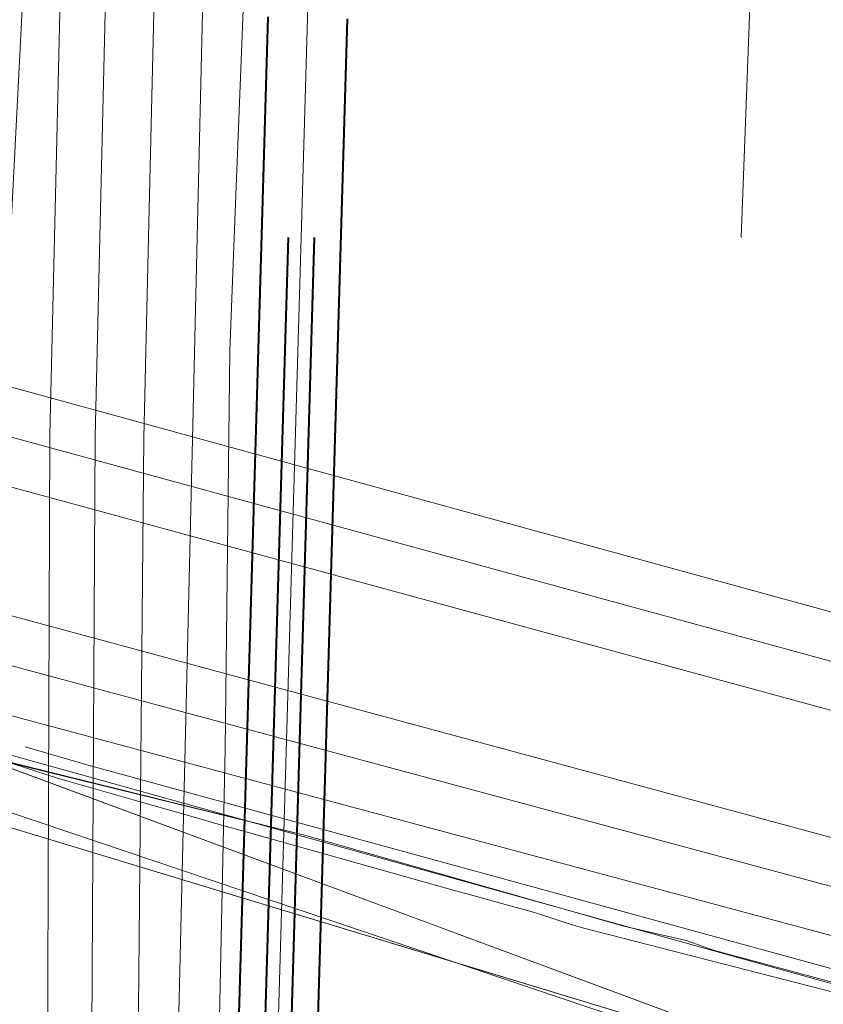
# Model space of a CAD drawing. Header units: metres. Extents: x 124576 to 133557, y 395865 to 402386.
# Tile 403 of 447: x 132866 to 132927, y 400853 to 400927. Entities that reach past the tile are written whole.
import ezdxf

# ---------------------------------------------------------------- set-up
doc = ezdxf.new("R2010")
doc.units = ezdxf.units.M
doc.header["$MEASUREMENT"] = 0
for name, color, linetype, lineweight, true_color in [('LG_AanduidingEisVoorzorgsmaatregel', 7, 'Continuous', 40, 0xf7284a), ('LG_Datatransport_Ziggo_BV', 3, 'Continuous', 13, 0x00ff00), ('LG_Hoog_Spanning_Tennet_Tso', 1, 'Continuous', 13, 0xff0000), ('LG_Laag_Spanning_Enexis_Netbeheer_BV', 7, 'Continuous', 13, 0x960000), ('LG_Midden_Spanning_Enexis_Netbeheer_BV', 7, 'Continuous', 13, 0xd20000), ('LG_Riool_Vrij_Verval_Gemeente_Tilburg_Ruimtelijke_Uitvoering', 7, 'Continuous', 13, 0xca00a0), ('LG_unet-4_Brabant_Water', 5, 'Continuous', 13, 0x0000ff), ('MV_Datatransport_lijn', 3, 'Continuous', 0, 0x00ff00)]:
    doc.layers.add(name, color=color, linetype=linetype, lineweight=lineweight, true_color=true_color)
doc.layers.add('MV_Laag_Spanning_pijl', color=7, linetype='Continuous', lineweight=0)

msp = doc.modelspace()

# ---------------------------------------------------------------- linework, layer by layer
at = {"layer": 'LG_AanduidingEisVoorzorgsmaatregel', "flags": 128}
for points in [[(132884.62, 400927.69), (132882.16, 400843.63)], [(132888.16, 400843.47), (132890.62, 400927.53)], [(132886.133, 400911), (132884.161, 400843.569), (132880.759, 400690.722), (132880.707, 400688.383), (132878.761, 400600.977), (132877.296, 400538.061), (132877.197, 400533.818)], [(132879.205, 400534.099), (132879.296, 400538.015), (132880.761, 400600.931), (132882.707, 400688.339), (132882.759, 400690.678), (132886.161, 400843.517), (132888.135, 400911)]]:
    msp.add_lwpolyline(points, dxfattribs=at)
at = {"layer": 'LG_Datatransport_Ziggo_BV', "flags": 128}
for points in [[(132860.251, 400911), (132861.094, 400903.431), (132861.99, 400892.234), (132862.56, 400872.734), (132863.24, 400871.78), (132887.372, 400865.81), (132911.521, 400858.937), (132916.25, 400857.84)], [(133011.674, 400831.794), (132994.456, 400836.37), (132982.685, 400839.583), (132964.839, 400844.669), (132959.04, 400846.23), (132956.616, 400846.8), (132918.38, 400857.091), (132916.25, 400857.84), (132911.521, 400858.937), (132887.372, 400865.81), (132863.24, 400871.78), (132862.56, 400872.734), (132861.99, 400892.234), (132861.094, 400903.431), (132860.251, 400911)], [(133011.674, 400831.794), (132994.456, 400836.37), (132982.685, 400839.583), (132964.839, 400844.669), (132959.04, 400846.23), (132956.616, 400846.8), (132918.38, 400857.091), (132916.25, 400857.84), (132911.521, 400858.937), (132887.372, 400865.81), (132864.902, 400871.324), (132863.24, 400871.78), (132862.56, 400872.734), (132861.99, 400892.234), (132861.825, 400894.297), (132861.082, 400911)], [(133011.674, 400831.794), (132994.456, 400836.37), (132982.685, 400839.583), (132964.839, 400844.669), (132959.04, 400846.23), (132956.616, 400846.8), (132918.38, 400857.091), (132916.25, 400857.84), (132911.521, 400858.937), (132887.372, 400865.81), (132864.902, 400871.324), (132863.24, 400871.78), (132862.56, 400872.734), (132861.99, 400892.234), (132861.825, 400894.297), (132861.082, 400911)], [(133011.674, 400831.794), (132994.456, 400836.37), (132982.685, 400839.583), (132964.839, 400844.669), (132959.04, 400846.23), (132956.616, 400846.8), (132918.38, 400857.091), (132916.25, 400857.84), (132911.521, 400858.937), (132887.372, 400865.81), (132864.902, 400871.324), (132863.24, 400871.78), (132862.56, 400872.734), (132861.99, 400892.234), (132861.825, 400894.297), (132861.082, 400911)], [(133011.674, 400831.794), (132994.456, 400836.37), (132982.685, 400839.583), (132964.839, 400844.669), (132959.04, 400846.23), (132956.616, 400846.8), (132918.38, 400857.091), (132916.25, 400857.84), (132911.521, 400858.937), (132887.372, 400865.81), (132864.902, 400871.324), (132863.24, 400871.78), (132862.56, 400872.734), (132861.99, 400892.234), (132861.825, 400894.297), (132861.082, 400911)], [(132916.25, 400857.84), (132911.521, 400858.937), (132887.372, 400865.81), (132863.24, 400871.78), (132862.56, 400872.734), (132861.99, 400892.234), (132861.825, 400894.297)], [(132916.25, 400857.84), (132911.521, 400858.937), (132887.372, 400865.81), (132863.24, 400871.78), (132862.56, 400872.734), (132861.99, 400892.234), (132861.825, 400894.297)], [(132916.25, 400857.84), (132911.521, 400858.937), (132887.372, 400865.81), (132863.24, 400871.78), (132862.56, 400872.734), (132861.99, 400892.234), (132861.825, 400894.297)], [(132916.25, 400857.84), (132911.521, 400858.937), (132887.372, 400865.81), (132863.24, 400871.78), (132862.56, 400872.734), (132861.99, 400892.234), (132861.825, 400894.297)], [(132916.25, 400857.84), (132911.521, 400858.937), (132887.372, 400865.81), (132863.24, 400871.78), (132862.56, 400872.734), (132861.99, 400892.234), (132861.825, 400894.297)], [(132916.25, 400857.84), (132911.521, 400858.937), (132887.372, 400865.81), (132863.24, 400871.78), (132862.56, 400872.734), (132861.99, 400892.234), (132861.825, 400894.297)], [(132916.25, 400857.84), (132911.521, 400858.937), (132887.372, 400865.81), (132863.24, 400871.78), (132862.56, 400872.734), (132861.99, 400892.234), (132861.825, 400894.297)], [(132916.25, 400857.84), (132911.521, 400858.937), (132887.372, 400865.81), (132863.24, 400871.78), (132862.56, 400872.734), (132861.99, 400892.234), (132861.825, 400894.297)], [(132916.25, 400857.84), (132911.521, 400858.937), (132887.372, 400865.81), (132863.24, 400871.78), (132862.56, 400872.734), (132861.99, 400892.234), (132861.825, 400894.297)], [(132916.25, 400857.84), (132911.521, 400858.937), (132887.372, 400865.81), (132863.24, 400871.78), (132862.56, 400872.734), (132861.99, 400892.234), (132861.825, 400894.297)], [(132916.25, 400857.84), (132911.521, 400858.937), (132887.372, 400865.81), (132863.24, 400871.78), (132862.56, 400872.734), (132861.99, 400892.234), (132861.825, 400894.297)], [(132462.941, 400833.023), (132467.244, 400833.696), (132500, 400840.32), (132516.302, 400842.691), (132546.827, 400849.643), (132556.897, 400851.287), (132602.637, 400862.408), (132612.049, 400864.402), (132644.757, 400871.006), (132661.804, 400872.889), (132691.115, 400878.98), (132750.107, 400890.668), (132763.865, 400892.965), (132816.147, 400881.231), (132919.41, 400849.938)], [(132763.865, 400892.965), (132816.147, 400881.231), (132919.41, 400849.938), (132962.763, 400836.801), (133016.858, 400812.053), (133047.322, 400791.35), (133048.19, 400790.542), (133051.622, 400786.738), (133052.191, 400786.239), (133052.859, 400785.884), (133053.616, 400785.69), (133133.533, 400771.22), (133134.054, 400771.055), (133134.717, 400770.578), (133135.156, 400769.889), (133141.881, 400752.642), (133142.384, 400751.975), (133142.83, 400751.64), (133143.339, 400751.412), (133230.879, 400723.614), (133281, 400709.5)], [(132959.04, 400846.23), (132956.616, 400846.8), (132918.38, 400857.091), (132916.25, 400857.84)], [(132959.04, 400846.23), (132956.616, 400846.8), (132918.38, 400857.091), (132916.25, 400857.84)], [(132959.04, 400846.23), (132956.616, 400846.8), (132918.38, 400857.091), (132916.25, 400857.84)], [(132959.04, 400846.23), (132956.616, 400846.8), (132918.38, 400857.091), (132916.25, 400857.84)], [(132959.04, 400846.23), (132956.616, 400846.8), (132918.38, 400857.091), (132916.25, 400857.84)], [(132959.04, 400846.23), (132956.616, 400846.8), (132918.38, 400857.091), (132916.25, 400857.84)], [(132959.04, 400846.23), (132956.616, 400846.8), (132918.38, 400857.091), (132916.25, 400857.84)]]:
    msp.add_lwpolyline(points, dxfattribs=at)
at = {"layer": 'LG_Hoog_Spanning_Tennet_Tso'}
for p, q in [((132812.231, 400910.374), (133062.149, 400842.076)), ((132823.935, 400911), (133063.052, 400845.406)), ((132811.265, 400906.802), (133061.246, 400838.746)), ((132808.784, 400897.632), (133058.89, 400830.06)), ((132807.818, 400894.06), (133057.987, 400826.73)), ((132806.851, 400890.489), (133057.084, 400823.401))]:
    msp.add_line(p, q, dxfattribs=at)
at = {"layer": 'LG_Laag_Spanning_Enexis_Netbeheer_BV'}
msp.add_line((132939.446, 400843.348), (132862.796, 400871.74), dxfattribs=at)
msp.add_line((132939.446, 400843.348), (132862.796, 400871.74), dxfattribs=at)
at = {"layer": 'LG_Laag_Spanning_Enexis_Netbeheer_BV', "flags": 128}
msp.add_lwpolyline([(132985.81, 400826.217), (132984.927, 400826.501), (132939.446, 400843.348), (132862.796, 400871.74)], dxfattribs=at)
at = {"layer": 'LG_Midden_Spanning_Enexis_Netbeheer_BV'}
msp.add_line((132862.276, 400867.252), (132919.41, 400849.938), dxfattribs=at)
msp.add_line((132862.276, 400867.252), (132919.41, 400849.938), dxfattribs=at)
at = {"layer": 'LG_Midden_Spanning_Enexis_Netbeheer_BV', "flags": 128}
for points in [[(132863.4, 400903.667), (132863.354, 400901.692), (132862.678, 400877.667), (132862.512, 400869.914), (132863.901, 400867.935), (132864.06, 400867.882), (132865.082, 400867.537), (132985.818, 400826.85), (132998.021, 400821.868), (133003.869, 400818.514), (133004.982, 400817.842), (133024.136, 400805.674), (133040.291, 400795.411), (133040.884, 400795.711), (133041.397, 400803.254), (133041.419, 400803.584), (133042.11, 400804.187), (133046.104, 400803.915), (133046.797, 400804.52), (133046.892, 400805.909), (133046.96, 400806.907), (133046.355, 400807.599), (133046.006, 400807.623)], [(133021.48, 400828.595), (132999.039, 400834.588), (132997.11, 400835.114), (132937.891, 400851.608), (132863.07, 400872.447), (132862.028, 400873.712), (132861.913, 400875.146), (132861.841, 400877.142), (132861.854, 400878.952), (132861.88, 400882.387), (132861.867, 400884.387), (132860.776, 400898.512), (132860.448, 400902.754), (132860.38, 400903.611)], [(133021.48, 400828.595), (132999.039, 400834.588), (132997.11, 400835.114), (132937.891, 400851.608), (132863.07, 400872.447), (132862.028, 400873.712), (132861.913, 400875.146), (132861.841, 400877.142), (132861.854, 400878.952), (132861.88, 400882.387), (132861.867, 400884.387), (132860.776, 400898.512), (132860.448, 400902.754), (132860.38, 400903.611)], [(133021.48, 400828.595), (132999.039, 400834.588), (132997.11, 400835.114), (132937.891, 400851.608), (132863.07, 400872.447), (132862.028, 400873.712), (132861.913, 400875.146), (132861.841, 400877.142), (132861.854, 400878.952), (132861.88, 400882.387), (132861.867, 400884.387), (132860.776, 400898.512), (132860.448, 400902.754), (132860.38, 400903.611)], [(133021.48, 400828.595), (132999.039, 400834.588), (132997.11, 400835.114), (132937.891, 400851.608), (132863.07, 400872.447), (132862.028, 400873.712), (132861.913, 400875.146), (132861.841, 400877.142), (132861.854, 400878.952), (132861.88, 400882.387), (132861.867, 400884.387), (132860.776, 400898.512), (132860.448, 400902.754), (132860.38, 400903.611)], [(133021.48, 400828.595), (132999.039, 400834.588), (132997.11, 400835.114), (132937.891, 400851.608), (132863.07, 400872.447), (132862.028, 400873.712), (132861.913, 400875.146), (132861.841, 400877.142), (132861.854, 400878.952), (132861.88, 400882.387), (132861.867, 400884.387), (132860.776, 400898.512), (132860.448, 400902.754), (132860.38, 400903.611)], [(133021.48, 400828.595), (132999.039, 400834.588), (132997.11, 400835.114), (132937.891, 400851.608), (132863.07, 400872.447), (132862.028, 400873.712), (132861.913, 400875.146), (132861.841, 400877.142), (132861.854, 400878.952), (132861.88, 400882.387), (132861.867, 400884.387), (132860.776, 400898.512), (132860.448, 400902.754), (132860.38, 400903.611)], [(133021.48, 400828.595), (132999.039, 400834.588), (132997.11, 400835.114), (132937.891, 400851.608), (132863.07, 400872.447), (132862.028, 400873.712), (132861.913, 400875.146), (132861.841, 400877.142), (132861.854, 400878.952), (132861.88, 400882.387), (132861.867, 400884.387), (132860.776, 400898.512), (132860.448, 400902.754), (132860.38, 400903.611)], [(133021.48, 400828.595), (132999.039, 400834.588), (132997.11, 400835.114), (132937.891, 400851.608), (132863.07, 400872.447), (132862.028, 400873.712), (132861.913, 400875.146), (132861.841, 400877.142), (132861.854, 400878.952), (132861.88, 400882.387), (132861.867, 400884.387), (132860.776, 400898.512), (132860.448, 400902.754), (132860.38, 400903.611)], [(133038.64, 400806.93), (133037.941, 400806.978), (133037.621, 400806.696), (133037.516, 400805.151), (133038.12, 400804.459), (133040.814, 400804.275), (133041.419, 400803.584), (133041.397, 400803.254), (133040.884, 400795.711), (133040.291, 400795.411), (133024.136, 400805.674), (133004.982, 400817.842), (133003.869, 400818.514), (132998.021, 400821.868), (132985.818, 400826.85), (132865.082, 400867.537), (132864.06, 400867.882), (132863.901, 400867.935), (132862.512, 400869.914), (132862.678, 400877.667)], [(132937.891, 400851.608), (132863.07, 400872.447), (132862.028, 400873.712)], [(132866.264, 400872.479), (132871.017, 400871.106), (132950.782, 400849.273), (133031.068, 400826.895)], [(132866.264, 400872.479), (132871.017, 400871.106), (132950.782, 400849.273), (133031.068, 400826.895)], [(132864.872, 400871.359), (132866.129, 400870.953), (132868.71, 400870.119), (132869.667, 400869.828), (132874.436, 400868.469), (132878.955, 400867.182), (132881.269, 400866.523), (132882.231, 400866.251), (132899.073, 400861.529), (132900.037, 400861.263), (132903.223, 400860.397), (132903.903, 400860.212), (132904.862, 400859.927), (132907.556, 400859.056), (132908.516, 400858.777), (132910.38, 400858.297), (132911.466, 400858.018), (132930.407, 400853.143)], [(132930.407, 400853.143), (132911.466, 400858.018), (132910.38, 400858.297), (132908.516, 400858.777), (132907.556, 400859.056), (132904.862, 400859.927), (132903.903, 400860.212), (132903.223, 400860.397), (132900.037, 400861.263), (132899.073, 400861.529), (132882.231, 400866.251), (132881.269, 400866.523), (132878.955, 400867.182), (132874.436, 400868.469), (132869.667, 400869.828), (132868.71, 400870.119), (132866.129, 400870.953), (132864.872, 400871.359)], [(132930.407, 400853.143), (132911.466, 400858.018), (132910.38, 400858.297), (132908.516, 400858.777), (132907.556, 400859.056), (132904.862, 400859.927), (132903.903, 400860.212), (132903.223, 400860.397), (132900.037, 400861.263), (132899.073, 400861.529), (132882.231, 400866.251), (132881.269, 400866.523), (132878.955, 400867.182), (132874.436, 400868.469), (132869.667, 400869.828), (132868.71, 400870.119), (132866.129, 400870.953), (132864.872, 400871.359)], [(132930.407, 400853.143), (132911.466, 400858.018), (132910.38, 400858.297), (132908.516, 400858.777), (132907.556, 400859.056), (132904.862, 400859.927), (132903.903, 400860.212), (132903.223, 400860.397), (132900.037, 400861.263), (132899.073, 400861.529), (132882.231, 400866.251), (132881.269, 400866.523), (132878.955, 400867.182), (132874.436, 400868.469), (132869.667, 400869.828), (132868.71, 400870.119), (132866.129, 400870.953), (132864.872, 400871.359)], [(132864.872, 400871.359), (132866.129, 400870.953), (132868.71, 400870.119), (132869.667, 400869.828), (132874.436, 400868.469), (132878.955, 400867.182), (132881.269, 400866.523), (132882.231, 400866.251), (132899.073, 400861.529), (132900.037, 400861.263), (132903.223, 400860.397), (132903.903, 400860.212), (132904.862, 400859.927), (132907.556, 400859.056), (132908.516, 400858.777), (132910.38, 400858.297), (132911.466, 400858.018), (132930.407, 400853.143)], [(133024.136, 400805.674), (133004.982, 400817.842), (133003.869, 400818.514), (132998.021, 400821.868), (132985.818, 400826.85), (132865.082, 400867.537)]]:
    msp.add_lwpolyline(points, dxfattribs=at)
at = {"layer": 'LG_Riool_Vrij_Verval_Gemeente_Tilburg_Ruimtelijke_Uitvoering'}
for p, q in [((132868.475, 400911), (132869.8, 400966.83)), ((132871.907, 400911), (132873.23, 400966.75)), ((132875.579, 400911), (132876.9, 400966.66)), ((132879.261, 400911), (132880.58, 400966.67)), ((132868.12, 400896.04), (132868.475, 400911)), ((132871.55, 400895.95), (132871.907, 400911)), ((132875.22, 400895.85), (132875.579, 400911)), ((132878.9, 400895.75), (132879.261, 400911)), ((132877.25, 400826.11), (132878.9, 400895.75))]:
    msp.add_line(p, q, dxfattribs=at)
at = {"layer": 'LG_Riool_Vrij_Verval_Gemeente_Tilburg_Ruimtelijke_Uitvoering', "flags": 128}
for points in [[(132868.54, 400827.17), (132867.86, 400828), (132868.12, 400896.04)], [(132872.35, 400827.91), (132871.16, 400828.42), (132871.55, 400895.95)], [(132873.4, 400827.96), (132874.61, 400828.34), (132875.22, 400895.85)]]:
    msp.add_lwpolyline(points, dxfattribs=at)
at = {"layer": 'LG_unet-4_Brabant_Water', "flags": 128}
for points in [[(132882.069, 400911), (132884.06, 400961.38), (132889.24, 400978.92)], [(132887.134, 400911), (132887.62, 400927.61), (132887.83, 400936.15), (132888.03, 400944.85)], [(132874.724, 400533.471), (132875.536, 400574.695), (132876.615, 400634.558), (132878.781, 400745.09), (132880.017, 400807.819), (132881.374, 400872.34), (132881.733, 400902.433), (132882.071, 400911)], [(132878.201, 400533.959), (132878.296, 400538.038), (132879.761, 400600.954), (132881.707, 400688.361), (132881.759, 400690.7), (132885.161, 400843.543), (132887.134, 400911)]]:
    msp.add_lwpolyline(points, dxfattribs=at)
at = {"layer": 'MV_Datatransport_lijn'}
msp.add_line((132921.333, 400935.699), (132920.405, 400911), dxfattribs=at)
at = {"layer": 'MV_Laag_Spanning_pijl', "flags": 128}
msp.add_lwpolyline([(132866.51, 400937.666), (132865.025, 400908.589), (132864.684, 400898.445), (132864.414, 400875.841), (132863.888, 400849.403)], dxfattribs=at)

doc.saveas('drawing.dxf')
